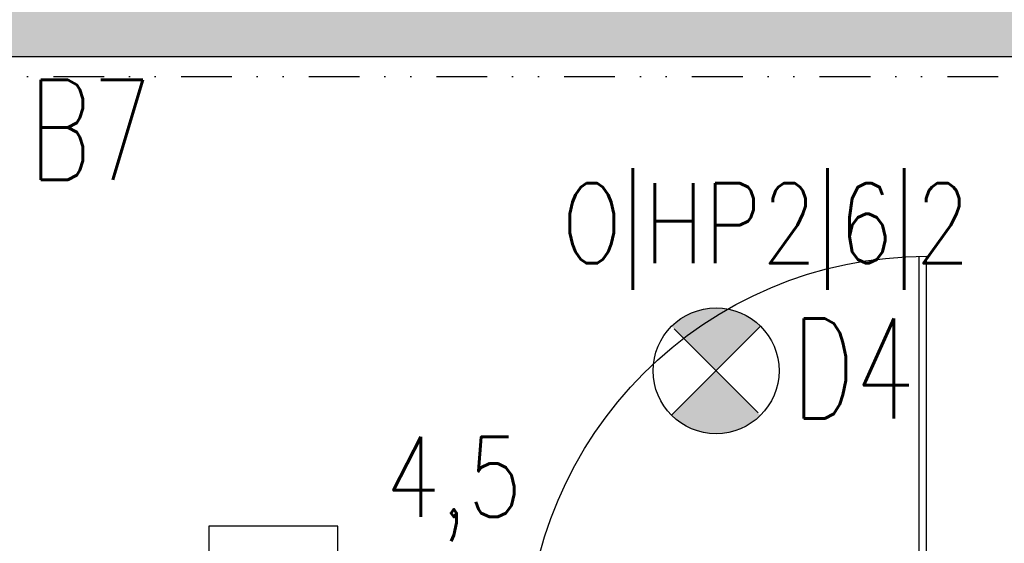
# Model space of a CAD drawing. Extents: x 41755 to 123924, y -112333 to 86187.
# Tile 435 of 582: x 106971 to 107217, y 37750 to 37881. Entities that reach past the tile are written whole.
import ezdxf
from ezdxf.enums import TextEntityAlignment as Align

# ---------------------------------------------------------------- set-up
doc = ezdxf.new("R2010")
doc.units = 0
doc.header["$LTSCALE"] = 50
doc.linetypes.add('DIVIDE', pattern=[31.75, 12.7, -6.35, 0, -6.35, 0, -6.35])
doc.layers.get('0').update_dxf_attribs({"color": 101, "linetype": 'CONTINUOUS'})
for name, color, linetype in [('Drz---drzwi', 5, 'CONTINUOUS'), ('E-90', 6, 'CONTINUOUS'), ('E35', 6, 'CONTINUOUS'), ('Sc-beton', 7, 'CONTINUOUS'), ('Sc-beton-hatch', 86, 'CONTINUOUS'), ('Suf-widok', 8, 'CONTINUOUS')]:
    doc.layers.add(name, color=color, linetype=linetype)
doc.styles.add('ROMANS', font='romans', dxfattribs={"width": 0.85})

# ---------------------------------------------------------------- blocks, each defined once
blk = doc.blocks.new('_FKJHKH')
at = {"ltscale": 7}
for p, q in [((5, 8), (5.000000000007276, 108)), ((6.799999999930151, 8), (6.799999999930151, 107.9837986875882))]:
    blk.add_line(p, q, dxfattribs=at)
at = {"ltscale": 25}
for p, q in [((55.00000000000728, 19.69999999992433), (55.00000000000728, -28.89999999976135)), ((5, 8), (0, 8)), ((0, 8), (5, 8)), ((0, 0), (0, 8)), ((105.0000000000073, 8), (5, 8)), ((5, 8), (5, 0)), ((105.0000000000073, 8), (105.0000000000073, 0)), ((110.0000000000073, 8), (105.0000000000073, 8)), ((110.0000000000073, 0), (110.0000000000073, 8)), ((5, 0), (0, 0)), ((5, 0), (0, 0)), ((105.0000000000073, 0), (110.0000000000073, 0)), ((105.0000000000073, 0), (110.0000000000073, 0))]:
    blk.add_line(p, q, dxfattribs=at)
blk.add_arc((5, 8), 100, 0, 90)

msp = doc.modelspace()

# ---------------------------------------------------------------- hatches: boundary and pattern name
at = {"layer": 'E35'}
h = msp.add_hatch(color=256, dxfattribs=at)
edge = h.paths.add_edge_path()
edge.add_line((107145.3514009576, 37793.28278054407), (107134.2144691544, 37804.41971234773))
edge.add_ellipse((107145.3514009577, 37793.28278054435), major_axis=(11.1369318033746, -11.13693180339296), ratio=1, start_angle=90.00000000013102, end_angle=180.0000000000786, ccw=False)
edge.add_line((107156.4883327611, 37804.41971234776), (107145.3514009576, 37793.28278054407))
edge = h.paths.add_edge_path()
edge.add_line((107134.214469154, 37782.14584874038), (107145.3514009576, 37793.28278054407))
edge.add_line((107145.3514009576, 37793.28278054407), (107156.4883327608, 37782.14584874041))
edge.add_ellipse((107145.3514009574, 37793.28278054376), major_axis=(11.13693180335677, -11.13693180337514), ratio=1, start_angle=-89.99999999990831, end_angle=1.1789325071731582e-10, ccw=False)
at = {"layer": 'Sc-beton-hatch'}
h = msp.add_hatch(dxfattribs=at)
h.set_pattern_fill('ANSI33', color=256, angle=-1.272221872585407e-14, style=0)
h.set_pattern_definition([(44.99999999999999, (48983.41854682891, 565.4779691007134), (-4.490128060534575, 4.490128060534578), []), (44.99999999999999, (48987.90867682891, 565.4779691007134), (-4.490128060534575, 4.490128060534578), [3.175, -1.5875])])
h.paths.add_polyline_path([(106300.966002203, 35641.94990531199), (106300.966002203, 35621.94990531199), (106700.966002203, 35621.94990531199), (106700.966002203, 35579.94990531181), (106720.966002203, 35579.94990531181), (106720.966002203, 35621.94990531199), (107382.966002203, 35621.94990531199), (107382.966002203, 35641.94990531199), (107350.966002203, 35641.94990531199), (107350.966002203, 35646.94990531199), (107332.966002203, 35646.94990531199), (107332.966002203, 35641.94990531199)])
h.paths.add_polyline_path([(106700.966002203, 35383.94990531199), (106720.966002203, 35383.94990531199), (106720.966002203, 35449.94990530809), (106700.966002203, 35449.94990530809)])
h.paths.add_polyline_path([(106820.966002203, 35401.94990531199), (106800.966002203, 35401.94990531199), (106800.9660022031, 35203.94990531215), (106820.9660022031, 35203.94990531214)])
h.paths.add_polyline_path([(106820.966002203, 35103.94990531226), (106800.9660022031, 35103.94990531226), (106800.966002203, 34851.94990531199), (106870.9660022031, 34851.94990531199), (106870.9660022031, 34871.94990531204), (106820.966002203, 34871.94990531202)])
h.paths.add_polyline_path([(107326.966002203, 34851.94990531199), (107326.966002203, 34871.94990531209), (106990.966002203, 34871.94990531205), (106990.966002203, 34851.94990531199)])
h.paths.add_polyline_path([(107446.966002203, 34871.94990531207), (107446.966002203, 34851.94990531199), (107594.966002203, 34851.94990531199), (107594.966002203, 34871.94990531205)])
h.paths.add_polyline_path([(108050.966002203, 34851.949905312), (108050.966002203, 34871.94990531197), (107714.966002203, 34871.94990531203), (107714.966002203, 34851.94990531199)])
h.paths.add_polyline_path([(108220.966002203, 34871.94990531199), (108170.966002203, 34871.94990531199), (108170.966002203, 34851.94990531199), (108240.966002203, 34851.94990531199), (108240.966002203, 35106.44990531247), (108240.966002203, 35401.94990531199), (108220.966002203, 35401.949905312), (108220.966002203, 35106.44990531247)])
h.paths.add_polyline_path([(107590.966002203, 35401.94990531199), (107570.966002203, 35401.94990531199), (107570.966002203, 35213.94990531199), (107590.966002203, 35213.94990531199)])
h.paths.add_polyline_path([(108320.966002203, 35621.94990531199), (108320.966002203, 35584.94990530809), (108340.966002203, 35584.94990530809), (108340.966002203, 35641.949905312), (107590.966002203, 35641.94990531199), (107590.966002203, 35646.94990531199), (107570.966002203, 35646.94990531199), (107570.966002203, 35641.94990531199), (107537.966002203, 35641.94990531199), (107537.966002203, 35621.94990531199)])
h.paths.add_polyline_path([(107590.966002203, 35956.94990531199), (107570.966002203, 35956.94990531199), (107570.966002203, 35766.94990531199), (107590.966002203, 35766.94990531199)])
h.paths.add_polyline_path([(106800.966002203, 35791.94990531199), (106820.966002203, 35791.94990531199), (106820.966002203, 35834.94990531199), (106800.966002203, 35834.94990531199)])
h.paths.add_polyline_path([(106820.966002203, 36078.94990531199), (106800.966002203, 36078.949905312), (106800.966002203, 35934.94990531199), (106820.966002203, 35934.94990531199)])
h.paths.add_polyline_path([(106800.966002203, 36178.94990531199), (106820.966002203, 36178.94990531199), (106820.966002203, 36221.94990531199), (106800.966002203, 36221.94990531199)])
h.paths.add_polyline_path([(106700.966002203, 36391.94990531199), (106700.966002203, 36371.94990531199), (107332.966002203, 36371.94990531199), (107332.966002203, 36391.94990531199)])
h.paths.add_polyline_path([(108340.966002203, 36371.94990531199), (108340.966002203, 36391.949905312), (107590.966002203, 36391.949905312), (107590.966002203, 36396.94990531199), (107570.966002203, 36396.94990531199), (107570.966002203, 36366.94990531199), (107590.966002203, 36366.94990531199), (107590.966002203, 36371.949905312)])
h.paths.add_polyline_path([(107590.966002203, 36246.94990531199), (107570.966002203, 36246.94990531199), (107570.966002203, 36056.94990531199), (107590.966002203, 36056.949905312)])
h.paths.add_polyline_path([(108242.966002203, 35934.94990531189), (108262.966002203, 35934.94990531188), (108262.966002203, 36078.94990531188), (108242.966002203, 36078.94990531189)])
h.paths.add_polyline_path([(108262.966002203, 35791.949905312), (108262.966002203, 35834.94990531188), (108242.966002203, 35834.94990531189), (108242.966002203, 35791.94990531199)])
h.paths.add_polyline_path([(108262.966002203, 36221.94990531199), (108242.966002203, 36221.94990531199), (108242.966002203, 36178.94990531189), (108262.966002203, 36178.94990531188)])
h.paths.add_polyline_path([(108740.9660022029, 35621.94990531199), (108740.9660022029, 35641.94990531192), (108342.966002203, 35641.94990531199), (108342.966002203, 35584.94990530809), (108362.966002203, 35584.94990530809), (108362.966002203, 35621.94990531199)])
h.paths.add_polyline_path([(108342.966002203, 35383.94990531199), (108362.966002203, 35383.94990531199), (108362.966002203, 35449.94990531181), (108342.966002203, 35449.94990531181)])
h.paths.add_polyline_path([(108340.966002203, 35449.94990531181), (108320.966002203, 35449.94990531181), (108320.966002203, 35383.94990531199), (108340.966002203, 35383.94990531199)])
h.paths.add_polyline_path([(107570.966002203, 36516.94990531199), (107590.966002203, 36516.94990531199), (107590.966002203, 36706.94990531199), (107570.966002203, 36706.949905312)])
h.paths.add_polyline_path([(107590.966002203, 36996.94990531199), (107570.966002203, 36996.94990531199), (107570.966002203, 36806.94990531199), (107590.966002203, 36806.94990531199)])
h.paths.add_polyline_path([(108340.966002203, 37121.94990531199), (108340.966002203, 37141.949905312), (107590.966002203, 37141.949905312), (107590.966002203, 37146.94990531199), (107570.966002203, 37146.94990531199), (107570.966002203, 37116.94990531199), (107590.966002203, 37116.94990531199), (107590.966002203, 37121.949905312)])
h.paths.add_polyline_path([(107570.966002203, 37266.94990531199), (107590.966002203, 37266.94990531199), (107590.966002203, 37456.94990531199), (107570.966002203, 37456.94990531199)])
h.paths.add_polyline_path([(107590.966002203, 37746.94990531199), (107570.966002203, 37746.94990531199), (107570.966002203, 37556.94990531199), (107590.966002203, 37556.94990531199)])
h.paths.add_polyline_path([(106700.966002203, 37141.94990531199), (106700.966002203, 37121.94990531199), (107332.966002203, 37121.94990531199), (107332.966002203, 37141.94990531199)])
h.paths.add_polyline_path([(108242.966002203, 36584.94990531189), (108242.966002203, 36541.94990531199), (108262.966002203, 36541.94990531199), (108262.966002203, 36584.94990531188)])
h.paths.add_polyline_path([(108242.966002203, 36684.94990531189), (108262.966002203, 36684.94990531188), (108262.966002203, 36828.94990531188), (108242.966002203, 36828.94990531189)])
h.paths.add_polyline_path([(108262.966002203, 36971.94990531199), (108242.966002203, 36971.94990531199), (108242.966002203, 36928.94990531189), (108262.966002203, 36928.94990531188)])
h.paths.add_polyline_path([(106820.966002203, 36541.94990531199), (106820.966002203, 36584.94990531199), (106800.966002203, 36584.94990531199), (106800.966002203, 36541.94990531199)])
h.paths.add_polyline_path([(106820.966002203, 36828.94990531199), (106800.966002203, 36828.94990531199), (106800.966002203, 36684.94990531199), (106820.966002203, 36684.94990531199)])
h.paths.add_polyline_path([(106820.966002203, 36971.94990531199), (106800.966002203, 36971.94990531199), (106800.966002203, 36928.94990531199), (106820.966002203, 36928.94990531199)])
h.paths.add_polyline_path([(106820.966002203, 37334.94990531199), (106800.966002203, 37334.94990531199), (106800.966002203, 37291.94990531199), (106820.966002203, 37291.94990531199)])
h.paths.add_polyline_path([(106820.966002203, 37578.94990531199), (106800.966002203, 37578.94990531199), (106800.966002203, 37434.94990531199), (106820.966002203, 37434.94990531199)])
h.paths.add_polyline_path([(106820.966002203, 37721.94990531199), (106800.966002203, 37721.94990531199), (106800.966002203, 37678.94990531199), (106820.966002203, 37678.94990531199)])
h.paths.add_polyline_path([(106700.966002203, 37891.94990531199), (106700.966002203, 37871.94990531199), (107332.966002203, 37871.94990531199), (107332.966002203, 37891.94990531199)])
h.paths.add_polyline_path([(106800.966002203, 38041.94990531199), (106820.966002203, 38041.94990531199), (106820.966002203, 38084.94990531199), (106800.966002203, 38084.94990531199)])
h.paths.add_polyline_path([(106800.966002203, 38184.94990531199), (106820.966002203, 38184.94990531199), (106820.966002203, 38328.94990531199), (106800.966002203, 38328.94990531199)])
h.paths.add_polyline_path([(106820.966002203, 38471.94990531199), (106800.966002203, 38471.94990531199), (106800.966002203, 38428.94990531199), (106820.966002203, 38428.94990531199)])
h.paths.add_polyline_path([(107590.966002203, 38206.94990531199), (107570.966002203, 38206.94990531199), (107570.966002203, 38016.94990531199), (107590.966002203, 38016.94990531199)])
h.paths.add_polyline_path([(107590.966002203, 37871.94990531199), (108340.966002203, 37871.949905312), (108340.966002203, 37891.94990531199), (107590.966002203, 37891.94990531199), (107590.966002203, 37896.94990531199), (107570.966002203, 37896.94990531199), (107570.966002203, 37866.94990531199), (107590.966002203, 37866.94990531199)])
h.paths.add_polyline_path([(107590.966002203, 38496.94990531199), (107570.966002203, 38496.94990531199), (107570.966002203, 38306.94990531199), (107590.966002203, 38306.94990531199)])
h.paths.add_polyline_path([(107590.966002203, 38641.949905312), (107590.966002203, 38646.94990531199), (107570.966002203, 38646.94990531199), (107570.966002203, 38616.94990531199), (107590.966002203, 38616.94990531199), (107590.966002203, 38621.949905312), (108340.966002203, 38621.94990531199), (108340.966002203, 38641.949905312)])
h.paths.add_polyline_path([(106700.966002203, 38641.94990531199), (106700.966002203, 38621.94990531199), (107332.966002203, 38621.94990531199), (107332.966002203, 38641.94990531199)])
h.paths.add_polyline_path([(106820.966002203, 38834.94990531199), (106800.966002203, 38834.94990531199), (106800.966002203, 38791.94990531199), (106820.966002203, 38791.94990531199)])
h.paths.add_polyline_path([(106800.966002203, 38934.94990531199), (106820.966002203, 38934.94990531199), (106820.966002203, 39078.94990531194), (106800.966002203, 39078.94990531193)])
h.paths.add_polyline_path([(106820.966002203, 39221.94990531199), (106800.966002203, 39221.94990531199), (106800.966002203, 39178.94990531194), (106820.966002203, 39178.94990531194)])
h.paths.add_polyline_path([(107590.966002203, 39246.94990531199), (107570.966002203, 39246.94990531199), (107570.966002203, 39056.94990531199), (107590.966002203, 39056.94990531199)])
h.paths.add_polyline_path([(107570.966002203, 38766.94990531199), (107590.966002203, 38766.94990531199), (107590.966002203, 38956.94990531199), (107570.966002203, 38956.94990531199)])
h.paths.add_polyline_path([(108242.966002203, 39221.94990531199), (108242.966002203, 39178.94990531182), (108262.966002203, 39178.94990531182), (108262.966002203, 39221.94990531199)])
h.paths.add_polyline_path([(108262.966002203, 39078.94990531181), (108242.966002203, 39078.94990531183), (108242.966002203, 38934.94990531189), (108262.966002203, 38934.94990531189)])
h.paths.add_polyline_path([(108262.966002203, 38834.94990531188), (108242.966002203, 38834.94990531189), (108242.966002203, 38791.94990531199), (108262.966002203, 38791.94990531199)])
h.paths.add_polyline_path([(108242.966002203, 38428.94990531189), (108262.966002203, 38428.94990531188), (108262.966002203, 38471.94990531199), (108242.966002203, 38471.94990531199)])
h.paths.add_polyline_path([(108242.966002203, 38184.94990531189), (108262.966002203, 38184.94990531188), (108262.966002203, 38328.94990531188), (108242.966002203, 38328.94990531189)])
h.paths.add_polyline_path([(108262.966002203, 38084.94990531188), (108242.966002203, 38084.94990531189), (108242.966002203, 38041.94990531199), (108262.966002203, 38041.94990531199)])
h.paths.add_polyline_path([(108242.966002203, 37678.94990531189), (108262.966002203, 37678.94990531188), (108262.966002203, 37721.94990531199), (108242.966002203, 37721.94990531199)])
h.paths.add_polyline_path([(108242.966002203, 37434.94990531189), (108262.966002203, 37434.94990531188), (108262.966002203, 37578.94990531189), (108242.966002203, 37578.94990531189)])
h.paths.add_polyline_path([(108242.966002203, 37291.94990531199), (108262.966002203, 37291.94990531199), (108262.966002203, 37334.94990531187), (108242.966002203, 37334.94990531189)])

# ---------------------------------------------------------------- linework, layer by layer
at = {"layer": 'E35'}
msp.add_line((107134.2144691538, 37782.1458487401), (107156.4883327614, 37804.41971234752), dxfattribs=at)
at = {"layer": 'E35', "linetype": 'Continuous', "ltscale": 0.3}
msp.add_line((107134.8514009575, 37803.7827805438), (107155.8514009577, 37782.78278054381), dxfattribs=at)
msp.add_lwpolyline([(107050.7004034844, 37614.10193581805), (107050.7004034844, 37754.43497536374), (107018.4215533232, 37754.43497536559), (107018.4215533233, 37614.10193581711)], close=True, dxfattribs=at)
at = {"layer": 'E35'}
msp.add_circle((107145.3514009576, 37793.28278054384), 15.74999999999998, dxfattribs=at)
at = {"layer": 'Sc-beton'}
msp.add_lwpolyline([(106700.966002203, 37871.94990531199), (107332.966002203, 37871.94990531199)], dxfattribs=at)
at = {"layer": 'Suf-widok', "linetype": 'DIVIDE', "ltscale": 0.02}
msp.add_lwpolyline([(106723.966002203, 37726.94990531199), (106723.966002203, 37866.94990531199), (107327.966002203, 37866.94990531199), (107327.966002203, 37726.94990531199), (107069.966002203, 37726.94990531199), (107069.966002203, 37520.94990531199), (106825.966002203, 37520.94990531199), (106825.966002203, 37726.94990531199)], close=True, dxfattribs=at)

# ---------------------------------------------------------------- block references
at = {"layer": 'Drz---drzwi', "xscale": -1}
msp.add_blockref('_FKJHKH', (107202.966002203, 37713.94990531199), dxfattribs=at)

# ---------------------------------------------------------------- texts
at = {"layer": 'E-90', "style": 'ROMANS', "width": 0.8}
for s, p in [('O|HP2|6|2', (107157.8143140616, 37828.79407199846)), ('4,5', (107079.7492588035, 37763.66861316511))]:
    msp.add_text(s, height=20, rotation=3.335040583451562e-09, dxfattribs=at).set_placement(p, align=Align.MIDDLE)
at = {"layer": 'E35', "style": 'ROMANS', "width": 0.7}
for s, p in [('B7', (106988.7993861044, 37853.58370625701)), ('D4', (107179.7146319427, 37793.8503956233))]:
    msp.add_text(s, height=25, dxfattribs=at).set_placement(p, align=Align.MIDDLE)

doc.saveas('drawing.dxf')
